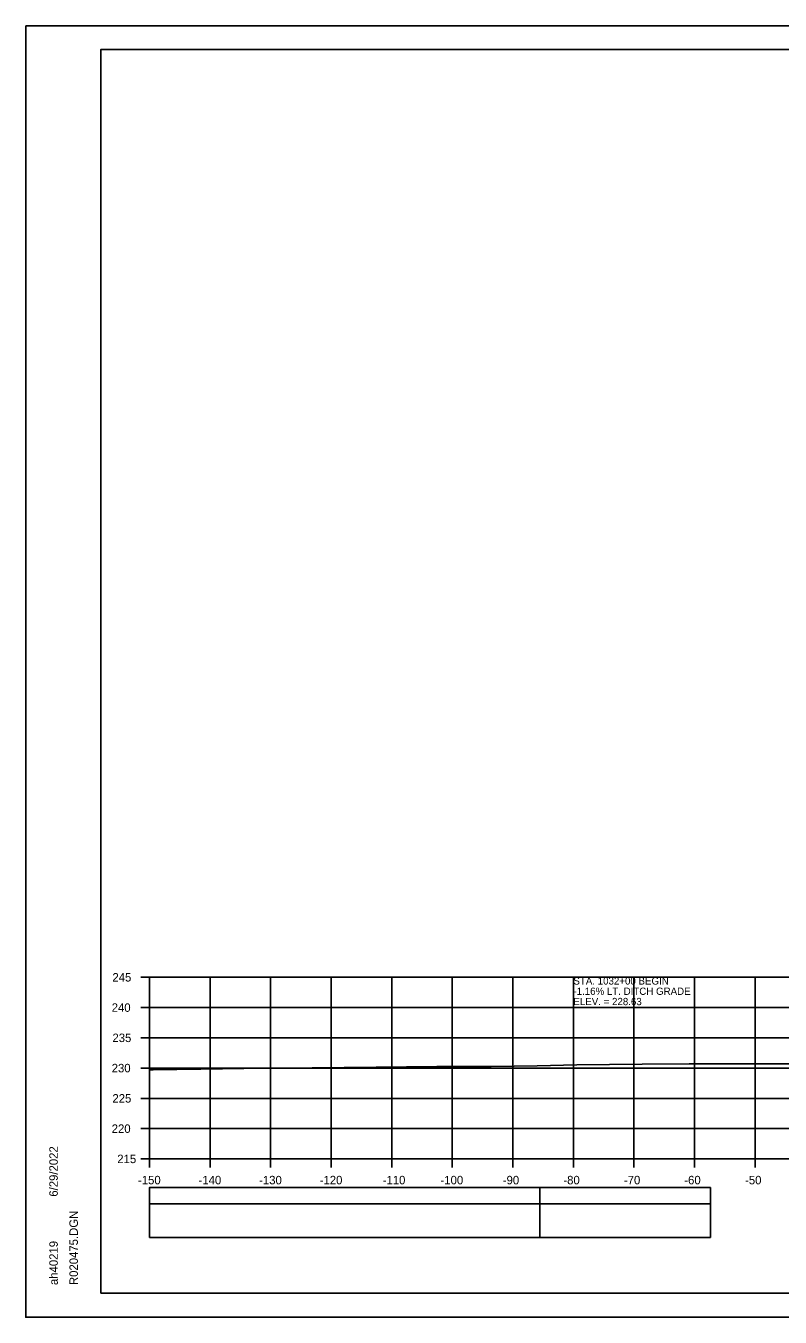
# Model space of a CAD drawing. Extents: x 1386544 to 1388153, y 379785 to 390999.
# Drawn here: x 1387177.5 to 1387302, y 385214.9 to 385428.2 of the extents above; entities that cross this region are included whole.
import ezdxf

# ---------------------------------------------------------------- set-up
doc = ezdxf.new("R2010")
doc.units = 0
for name, color, linetype in [('R_Axis', 7, 'Continuous'), ('R_Axis Annot', 7, 'Continuous'), ('R_Border', 7, 'Continuous'), ('R_Exist Surface', 7, 'Continuous'), ('R_Fin Surface Annot', 7, 'Continuous'), ('R_Grid', 7, 'Continuous'), ('R_No Plot', 7, 'Continuous'), ('R_Striping', 7, 'Continuous')]:
    doc.layers.add(name, color=color, linetype=linetype)

msp = doc.modelspace()

# ---------------------------------------------------------------- linework, layer by layer
at = {"layer": 'R_Axis'}
for p, q in [((1387196.48, 385271.04), (1387197.88, 385271.04)), ((1387197.88, 385241.04), (1387197.88, 385271.04)), ((1387196.48, 385266.04), (1387197.88, 385266.04)), ((1387196.48, 385261.04), (1387197.88, 385261.04)), ((1387196.48, 385256.04), (1387197.88, 385256.04)), ((1387196.48, 385251.04), (1387197.88, 385251.04)), ((1387196.48, 385246.04), (1387197.88, 385246.04)), ((1387196.48, 385241.04), (1387197.88, 385241.04)), ((1387197.88, 385241.04), (1387497.88, 385241.04)), ((1387197.88, 385239.64), (1387197.88, 385241.04)), ((1387207.88, 385239.64), (1387207.88, 385241.04)), ((1387217.88, 385239.64), (1387217.88, 385241.04)), ((1387227.88, 385239.64), (1387227.88, 385241.04)), ((1387237.88, 385239.64), (1387237.88, 385241.04)), ((1387247.88, 385239.64), (1387247.88, 385241.04)), ((1387257.88, 385239.64), (1387257.88, 385241.04)), ((1387267.88, 385239.64), (1387267.88, 385241.04)), ((1387277.88, 385239.64), (1387277.88, 385241.04)), ((1387287.88, 385239.64), (1387287.88, 385241.04)), ((1387297.88, 385239.64), (1387297.88, 385241.04))]:
    msp.add_line(p, q, dxfattribs=at)
at = {"layer": 'R_Axis Annot'}
for points in [[(1387197.88, 385233.6), (1387262.32, 385233.6), (1387262.32, 385236.31), (1387197.88, 385236.31)], [(1387197.88, 385228.07), (1387262.32, 385228.07), (1387262.32, 385233.6), (1387197.88, 385233.6)]]:
    msp.add_lwpolyline(points, close=True, dxfattribs=at)
at = {"layer": 'R_Border'}
for p, q in [((1387189.88, 385424.34), (1387506.06, 385424.34)), ((1387189.88, 385218.88), (1387189.88, 385424.34)), ((1387189.88, 385218.88), (1387189.88, 385218.88)), ((1387506.06, 385218.88), (1387189.88, 385218.88))]:
    msp.add_line(p, q, dxfattribs=at)
at = {"layer": 'R_Exist Surface'}
msp.add_lwpolyline([(1387197.88, 385255.75), (1387198.48, 385255.75), (1387206.34, 385255.84), (1387217.02, 385256.01), (1387224.74, 385256.06), (1387235.3, 385256.22), (1387245.34, 385256.3), (1387254.28, 385256.32), (1387261.9, 385256.41), (1387268.44, 385256.57), (1387279.21, 385256.67), (1387286.99, 385256.73), (1387297.55, 385256.76), (1387305.05, 385256.74)], dxfattribs=at)
at = {"layer": 'R_Grid'}
for p, q in [((1387197.88, 385271.04), (1387497.88, 385271.04)), ((1387197.88, 385241.04), (1387197.88, 385271.04)), ((1387207.88, 385241.04), (1387207.88, 385271.04)), ((1387217.88, 385241.04), (1387217.88, 385271.04)), ((1387227.88, 385241.04), (1387227.88, 385271.04)), ((1387237.88, 385241.04), (1387237.88, 385271.04)), ((1387247.88, 385241.04), (1387247.88, 385271.04)), ((1387257.88, 385241.04), (1387257.88, 385271.04)), ((1387267.88, 385241.04), (1387267.88, 385271.04)), ((1387277.88, 385241.04), (1387277.88, 385271.04)), ((1387287.88, 385241.04), (1387287.88, 385271.04)), ((1387297.88, 385241.04), (1387297.88, 385271.04)), ((1387197.88, 385266.04), (1387497.88, 385266.04)), ((1387197.88, 385261.04), (1387497.88, 385261.04)), ((1387197.88, 385256.04), (1387497.88, 385256.04)), ((1387197.88, 385251.04), (1387497.88, 385251.04)), ((1387197.88, 385246.04), (1387497.88, 385246.04)), ((1387197.88, 385241.04), (1387497.88, 385241.04))]:
    msp.add_line(p, q, dxfattribs=at)
at = {"layer": 'R_No Plot'}
for p, q in [((1387177.48, 385428.23), (1387510.81, 385428.23)), ((1387177.48, 385214.9), (1387510.81, 385214.9))]:
    msp.add_line(p, q, dxfattribs=at)
for points in [[(1387177.47, 385428.23), (1387510.81, 385428.23), (1387510.81, 385214.89), (1387177.47, 385214.89)], [(1387423.8, 385424.34), (1387443.42, 385424.34), (1387443.42, 385414.46), (1387459.53, 385414.46), (1387482.73, 385414.46), (1387482.73, 385390.12), (1387506.06, 385390.12), (1387506.06, 385218.88), (1387189.88, 385218.88), (1387189.88, 385424.34)]]:
    msp.add_lwpolyline(points, close=True, dxfattribs=at)
at = {"layer": 'R_Striping'}
for points in [[(1387262.32, 385233.6), (1387290.5, 385233.6), (1387290.5, 385236.31), (1387262.32, 385236.31)], [(1387262.32, 385228.08), (1387290.5, 385228.08), (1387290.5, 385233.6), (1387262.32, 385233.6)]]:
    msp.add_lwpolyline(points, close=True, dxfattribs=at)

# ---------------------------------------------------------------- texts
at = {"layer": 'R_Axis Annot'}
for s, p in [('245', (1387191.77, 385270.34)), ('240', (1387191.65, 385265.34)), ('235', (1387191.77, 385260.34)), ('230', (1387191.65, 385255.34)), ('225', (1387191.77, 385250.34)), ('220', (1387191.65, 385245.34)), ('215', (1387192.57, 385240.34)), ('-150', (1387195.99, 385236.84)), ('-140', (1387205.99, 385236.84)), ('-130', (1387215.99, 385236.84)), ('-120', (1387225.99, 385236.84)), ('-110', (1387236.39, 385236.84)), ('-100', (1387245.94, 385236.84)), ('-90', (1387256.22, 385236.84)), ('-80', (1387266.22, 385236.84)), ('-70', (1387276.22, 385236.84)), ('-60', (1387286.19, 385236.84)), ('-50', (1387296.22, 385236.84))]:
    msp.add_text(s, height=1.4, dxfattribs=at).set_placement(p)
at = {"layer": 'R_Border'}
for s, p in [('6/29/2022', (1387182.75, 385234.8)), ('R020475.DGN', (1387186.07, 385220.2)), ('ah40219', (1387182.75, 385220.2))]:
    msp.add_text(s, height=1.4, rotation=90, dxfattribs=at).set_placement(p)
at = {"layer": 'R_Fin Surface Annot'}
for s, p in [('STA. 1032+00 BEGIN ', (1387267.88, 385269.84)), ('-1.16% LT. DITCH GRADE', (1387267.88, 385268.14)), ('ELEV. = 228.63', (1387267.88, 385266.44))]:
    msp.add_text(s, height=1.2, dxfattribs=at).set_placement(p)

doc.saveas('drawing.dxf')
